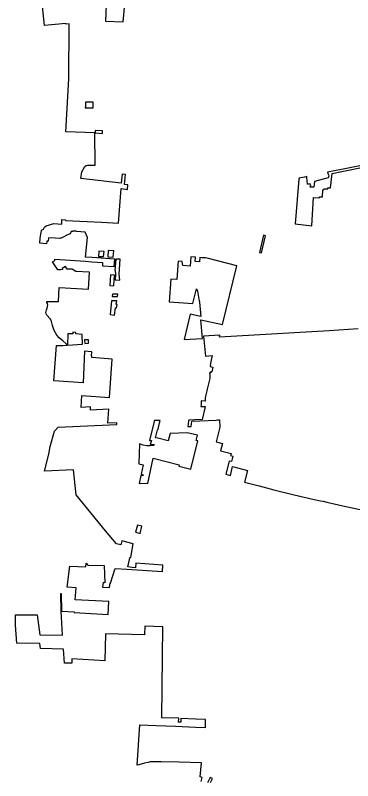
# Model space of a CAD drawing. Extents: x 1674899 to 2057726, y 653888 to 988278.
# Drawn here: x 1778250 to 1794458, y 694035 to 730859 of the extents above; entities that cross this region are included whole.
import ezdxf

# ---------------------------------------------------------------- set-up
doc = ezdxf.new("R2010")
doc.units = 0
doc.layers.add('GM_X_Corporation', color=7, linetype='Continuous')

msp = doc.modelspace()

# ---------------------------------------------------------------- linework, layer by layer
at = {"layer": 'GM_X_Corporation'}
for points in [[(1782618, 731382), (1782584, 730581), (1783429, 730546), (1783614, 732439)], [(1787173, 694001), (1787192, 694061), (1787229, 694190), (1787130, 694219), (1787197, 694898), (1786123, 694919), (1785249, 694942), (1784729, 694937), (1784634, 694912), (1784460, 694879), (1784187, 694804), (1784101, 694787), (1784238, 696723), (1785023, 696690), (1785946, 696653), (1786913, 696612), (1787386, 696593), (1787395, 696979), (1786927, 696998), (1786206, 697031), (1786198, 696846), (1786090, 696851), (1786098, 697036), (1785281, 697066), (1785330, 701438), (1784476, 701474), (1784462, 701049), (1782588, 701098), (1782552, 699803), (1780962, 699901), (1780964, 699684), (1780609, 699695), (1780565, 700366), (1779459, 700395), (1779429, 700632), (1778320, 700645), (1778250, 701516), (1778250, 702020), (1779293, 702009), (1779422, 701051), (1780521, 701041), (1780446, 702192), (1780435, 703043), (1780450, 703043), (1780461, 702191), (1781081, 702162), (1781081, 702125), (1782711, 702030), (1782739, 702649), (1781129, 702744), (1781176, 703319), (1780738, 703345), (1780869, 704354), (1781635, 704317), (1781648, 704501), (1781736, 704412), (1782520, 704390), (1782556, 703562), (1782463, 703563), (1782433, 703352), (1782776, 703332), (1782802, 703548), (1782826, 703546), (1783048, 704251), (1783612, 704210), (1785314, 704098), (1785333, 704407), (1784044, 704498), (1784030, 704280), (1783866, 704291), (1783663, 704325), (1783730, 704678), (1783753, 704778), (1783794, 704768), (1783906, 705438), (1783363, 705581), (1783317, 705389), (1783106, 705436), (1782577, 706053), (1781174, 707786), (1781052, 708990), (1779658, 708927), (1779866, 709750), (1779922, 710106), (1780124, 710858), (1780309, 711046), (1783130, 711174), (1783126, 711253), (1782696, 711235), (1782746, 711913), (1781858, 711855), (1781864, 712024), (1781406, 711994), (1781439, 712568), (1782768, 712469), (1782896, 714322), (1781925, 714403), (1781930, 714474), (1781909, 714474), (1781921, 714676), (1781573, 714706), (1781504, 713179), (1780106, 713273), (1780235, 714968), (1780533, 714975), (1780732, 714989), (1780727, 715019), (1780676, 715077), (1780531, 715191), (1780355, 715339), (1780237, 715471), (1780113, 715694), (1780034, 715942), (1779969, 716193), (1779916, 716257), (1779764, 716437), (1779734, 716504), (1779723, 716556), (1779734, 716622), (1779753, 716694), (1779778, 716774), (1779796, 716844), (1779805, 716918), (1779788, 716986), (1779761, 717042), (1779766, 717096), (1780325, 717096), (1780351, 717760), (1781766, 717687), (1781808, 718502), (1781150, 718540), (1780976, 718648), (1780733, 718650), (1780658, 718768), (1780506, 718672), (1780513, 718628), (1780413, 718620), (1780298, 718609), (1780043, 719002), (1780148, 719056), (1780153, 719128), (1781617, 719026), (1781927, 719000), (1782439, 718968), (1782435, 718806), (1783003, 718769), (1783032, 719134), (1781939, 719199), (1781619, 719217), (1781724, 720174), (1781612, 720433), (1781186, 720453), (1781185, 720468), (1781015, 720477), (1781014, 720457), (1780935, 720461), (1780880, 720338), (1780840, 720324), (1780685, 720258), (1780576, 720203), (1780454, 720137), (1780428, 720129), (1780372, 720125), (1780156, 720131), (1779847, 720159), (1779832, 719989), (1779758, 719996), (1779747, 719871), (1779426, 719900), (1779447, 720137), (1779482, 720334), (1779503, 720485), (1779513, 720523), (1779596, 720571), (1779653, 720669), (1779729, 720727), (1780099, 720836), (1780477, 720818), (1780488, 721032), (1780662, 721023), (1780661, 720988), (1782384, 720903), (1783212, 720865), (1783332, 722520), (1783639, 722485), (1783658, 722695), (1783499, 722716), (1783542, 723193), (1783379, 723209), (1783341, 722779), (1781405, 723011), (1781443, 723326), (1781588, 723590), (1781646, 723634), (1781714, 723651), (1782093, 723654), (1782076, 725199), (1780670, 725260), (1780827, 727797), (1780837, 730452), (1780678, 730440), (1780677, 730470), (1779654, 730364), (1779507, 731764)], [(1795206, 723698), (1793923, 723445), (1793248, 723305), (1793264, 723257), (1793289, 723176), (1793305, 723123), (1793300, 723070), (1793288, 723035), (1792624, 722857), (1792592, 722594), (1792421, 722594), (1792441, 722701), (1792438, 722740), (1792289, 722732), (1792257, 723051), (1792253, 723101), (1792146, 723079), (1791880, 723024), (1791875, 722972), (1791697, 720821), (1792501, 720727), (1792577, 722098), (1792857, 722083), (1792860, 722133), (1793009, 722124), (1793028, 722458), (1793110, 722515), (1793260, 722514), (1793260, 722564), (1793390, 722564), (1793470, 723248), (1793943, 723347), (1795049, 723565)], [(1794721, 715776), (1793331, 715686), (1788058, 715368), (1788081, 715468), (1787289, 715418), (1787386, 714453), (1787711, 714484), (1787679, 714345), (1787662, 714272), (1787607, 714033), (1787621, 714029), (1787607, 713968), (1787738, 713938), (1787686, 713714), (1787623, 713700), (1787636, 713662), (1787586, 713663), (1787595, 713585), (1787596, 713469), (1787588, 713391), (1787573, 713315), (1787464, 712871), (1787450, 712794), (1787403, 712592), (1787377, 712463), (1787368, 712357), (1787366, 712291), (1787182, 712316), (1787178, 712225), (1787173, 712135), (1787167, 712035), (1787367, 712040), (1787351, 711959), (1787357, 711958), (1787241, 711478), (1787223, 711405), (1786877, 711399), (1786585, 711384), (1786577, 711325), (1786541, 711070), (1786698, 711078), (1786734, 711332), (1787907, 711386), (1787969, 711389), (1787970, 711399), (1788052, 711403), (1788068, 711045), (1787896, 710332), (1788197, 710259), (1788111, 709911), (1788615, 709783), (1788590, 709686), (1788706, 709656), (1788637, 709385), (1788521, 709414), (1788360, 708781), (1788583, 708724), (1788690, 709144), (1789412, 708961), (1789267, 708392), (1789973, 708215), (1790669, 708034), (1791647, 707788), (1792608, 707565), (1792915, 707498), (1793036, 707477), (1793219, 707443), (1793992, 707260), (1794958, 707050)], [(1787631, 693946), (1787720, 694143), (1787615, 694183), (1787480, 693935)]]:
    msp.add_lwpolyline(points, dxfattribs=at)
for points in [[(1781627, 726679), (1781629, 726439), (1781609, 726439), (1781610, 726413), (1781990, 726415), (1781985, 726679)], [(1782080, 725319), (1782082, 725199), (1782435, 725176), (1782434, 725297)], [(1789981, 719455), (1790078, 719432), (1790273, 720257), (1790176, 720280)], [(1782694, 719237), (1782953, 719223), (1782975, 719525), (1782715, 719539)], [(1782258, 719512), (1782241, 719261), (1782490, 719248), (1782515, 719498)], [(1786361, 715263), (1787237, 715314), (1787167, 716212), (1788208, 715977), (1788899, 718808), (1787467, 719180), (1787392, 719189), (1787277, 719198), (1787271, 719175), (1787242, 719183), (1787117, 719206), (1787105, 718997), (1786886, 719013), (1786900, 719221), (1786680, 719236), (1786655, 718785), (1786304, 718816), (1786282, 718905), (1786269, 719015), (1786070, 719028), (1786011, 718148), (1785719, 718172), (1785647, 717078), (1786780, 716998), (1786949, 717694), (1786996, 717585), (1787041, 717397), (1787061, 717203), (1787100, 717056), (1787105, 717056), (1787155, 716372), (1786657, 716486)], [(1783287, 719131), (1783081, 719134), (1783037, 718582), (1783051, 718580), (1783066, 718397), (1783050, 718134), (1783272, 718120), (1783234, 718412)], [(1782820, 718373), (1782785, 717854), (1782989, 717844), (1783014, 718360)], [(1782901, 717332), (1783156, 717332), (1783172, 717437), (1782912, 717437)], [(1782806, 716472), (1783014, 716440), (1783069, 716787), (1783114, 716780), (1783141, 716952), (1783096, 716959), (1783122, 717121), (1782877, 717121)], [(1780760, 714991), (1781480, 715045), (1781455, 715509), (1781149, 715527), (1781150, 715605), (1781018, 715608), (1781017, 715530), (1780765, 715532)], [(1781580, 715246), (1781586, 715077), (1781770, 715090), (1781767, 715250)], [(1784276, 708717), (1784198, 708334), (1784565, 708356), (1784623, 708341), (1784873, 709551), (1786121, 709239), (1786103, 709166), (1786682, 709019), (1787015, 710379), (1786932, 710396), (1786999, 710654), (1786500, 710775), (1785687, 710732), (1785600, 710389), (1785096, 710514), (1784984, 710537), (1785077, 710917), (1785110, 710952), (1785175, 711247), (1785205, 711360), (1785153, 711369), (1784925, 711357), (1784899, 711248), (1784695, 710408), (1784789, 710409), (1784735, 710216), (1784919, 710217), (1784903, 710157), (1784737, 710151), (1784565, 710150), (1784397, 710179), (1784212, 710245), (1784187, 709276), (1784395, 709224), (1784294, 708781), (1784394, 708753), (1784379, 708699)], [(1784254, 705932), (1784333, 706274), (1784119, 706323), (1784027, 705985)]]:
    msp.add_lwpolyline(points, close=True, dxfattribs=at)

doc.saveas('drawing.dxf')
